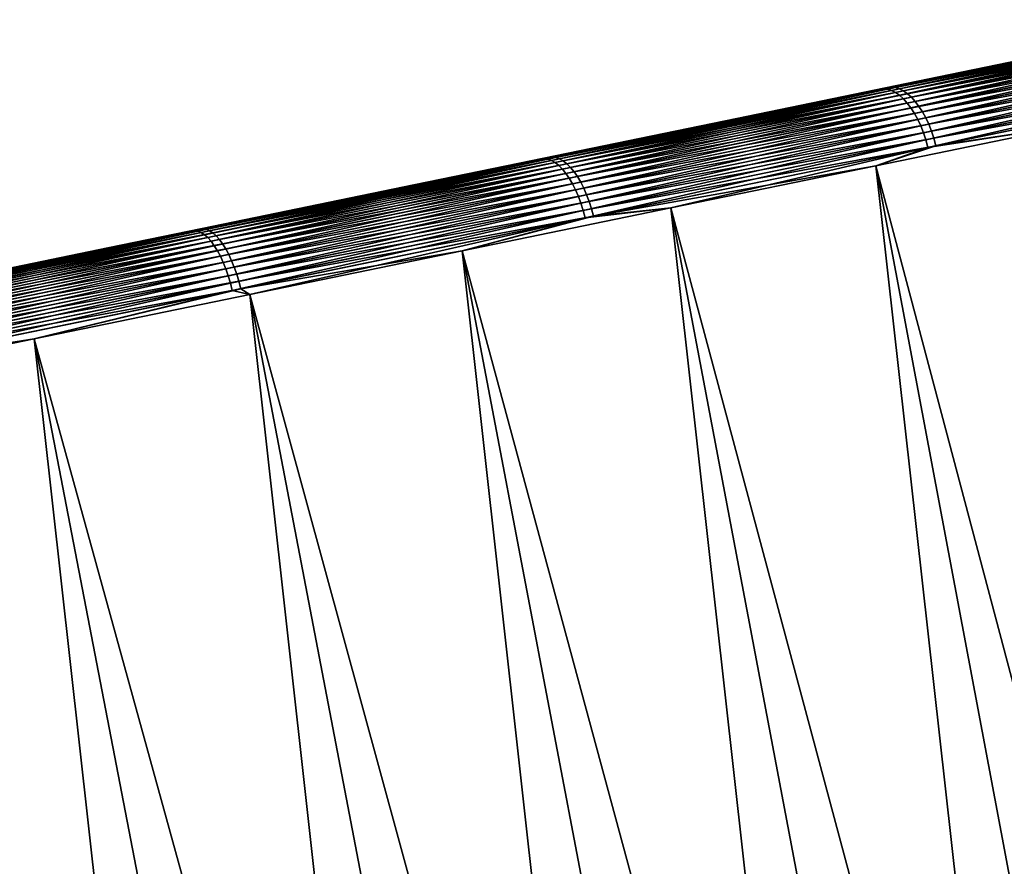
# Model space of a CAD drawing. Header units: millimetres. Extents: x 10 to 447, y 85 to 3287.
# Tile 492 of 548: x 408.95 to 415.81, y 3276.56 to 3282.45. Entities that reach past the tile are written whole.
import ezdxf

# ---------------------------------------------------------------- set-up
doc = ezdxf.new("R2010")
doc.units = ezdxf.units.MM
doc.header["$LTSCALE"] = 6.999206
for name, color, linetype in [('23', 7, 'CONTINUOUS'), ('25', 7, 'CONTINUOUS'), ('40', 7, 'CONTINUOUS')]:
    doc.layers.add(name, color=color, linetype=linetype)

msp = doc.modelspace()

# ---------------------------------------------------------------- linework, layer by layer
at = {"layer": '23', "color": 67, "linetype": 'Continuous', "true_color": 0x697045}
for points in [[(416.7314, 3282.3388, -87.7657), (415.3537, 3282.0555, -88.6164), (415.9649, 3282.1812, -10.8295), (416.7314, 3282.3388, -87.7657)], [(415.9649, 3282.1812, -10.8295), (415.3537, 3282.0555, -88.6164), (414.5705, 3281.8944, -10.0075), (415.9649, 3282.1812, -10.8295)], [(415.3537, 3282.0555, -88.6164), (413.9466, 3281.766, -89.4155), (414.5705, 3281.8944, -10.0075), (415.3537, 3282.0555, -88.6164)], [(414.5705, 3281.8944, -10.0075), (413.9466, 3281.766, -89.4155), (413.1478, 3281.6017, -9.2378), (414.5705, 3281.8944, -10.0075)], [(413.9466, 3281.766, -89.4155), (412.512, 3281.4709, -90.1617), (413.1478, 3281.6017, -9.2378), (413.9466, 3281.766, -89.4155)], [(413.1478, 3281.6017, -9.2378), (412.512, 3281.4709, -90.1617), (411.6986, 3281.3036, -8.5215), (413.1478, 3281.6017, -9.2378)], [(412.512, 3281.4709, -90.1617), (411.0517, 3281.1706, -90.8542), (411.6986, 3281.3036, -8.5215), (412.512, 3281.4709, -90.1617)], [(411.6986, 3281.3036, -8.5215), (411.0517, 3281.1706, -90.8542), (410.2248, 3281.0005, -7.8595), (411.6986, 3281.3036, -8.5215)], [(411.0517, 3281.1706, -90.8542), (409.5677, 3280.8653, -91.492), (410.2248, 3281.0005, -7.8595), (411.0517, 3281.1706, -90.8542)], [(410.2248, 3281.0005, -7.8595), (409.5677, 3280.8653, -91.492), (408.7284, 3280.6927, -7.2527), (410.2248, 3281.0005, -7.8595)], [(409.5677, 3280.8653, -91.492), (408.062, 3280.5556, -92.0742), (408.7284, 3280.6927, -7.2527), (409.5677, 3280.8653, -91.492)]]:
    msp.add_3dface(points, dxfattribs=at)
at = {"layer": '25', "color": 67, "linetype": 'Continuous', "true_color": 0x697045}
for points in [[(416.3145, 3281.7248, -10.397), (414.9153, 3281.437, -9.5723), (419.8429, 3262.8557, -10.9713), (416.3145, 3281.7248, -10.397)], [(414.9153, 3281.437, -89.5048), (416.3145, 3281.7248, -88.6801), (418.4643, 3262.5722, -88.9184), (414.9153, 3281.437, -89.5048)], [(414.9153, 3281.437, -9.5723), (413.4879, 3281.1434, -8.7997), (418.4643, 3262.5722, -10.1587), (414.9153, 3281.437, -9.5723)], [(413.4879, 3281.1434, -90.2774), (414.9153, 3281.437, -89.5048), (417.0578, 3262.2829, -89.6797), (413.4879, 3281.1434, -90.2774)], [(419.8429, 3262.8557, -10.9713), (414.9153, 3281.437, -9.5723), (418.4643, 3262.5722, -10.1587), (419.8429, 3262.8557, -10.9713)], [(417.0578, 3262.2829, -89.6797), (414.9153, 3281.437, -89.5048), (418.4643, 3262.5722, -88.9184), (417.0578, 3262.2829, -89.6797)], [(413.4879, 3281.1434, -8.7997), (412.0341, 3280.8444, -8.0802), (417.0578, 3262.2829, -9.3974), (413.4879, 3281.1434, -8.7997)], [(412.0341, 3280.8444, -90.9969), (413.4879, 3281.1434, -90.2774), (415.6253, 3261.9882, -90.3886), (412.0341, 3280.8444, -90.9969)], [(418.4643, 3262.5722, -10.1587), (413.4879, 3281.1434, -8.7997), (417.0578, 3262.2829, -9.3974), (418.4643, 3262.5722, -10.1587)], [(415.6253, 3261.9882, -90.3886), (413.4879, 3281.1434, -90.2774), (417.0578, 3262.2829, -89.6797), (415.6253, 3261.9882, -90.3886)], [(412.0341, 3280.8444, -8.0802), (410.5558, 3280.5403, -7.4148), (415.6253, 3261.9882, -8.6885), (412.0341, 3280.8444, -8.0802)], [(410.5558, 3280.5403, -91.6624), (412.0341, 3280.8444, -90.9969), (414.1687, 3261.6886, -91.0443), (410.5558, 3280.5403, -91.6624)], [(417.0578, 3262.2829, -9.3974), (412.0341, 3280.8444, -8.0802), (415.6253, 3261.9882, -8.6885), (417.0578, 3262.2829, -9.3974)], [(414.1687, 3261.6886, -91.0443), (412.0341, 3280.8444, -90.9969), (415.6253, 3261.9882, -90.3886), (414.1687, 3261.6886, -91.0443)], [(410.5558, 3280.5403, -7.4148), (409.0549, 3280.2316, -6.8042), (414.1687, 3261.6886, -8.0328), (410.5558, 3280.5403, -7.4148)], [(409.0549, 3280.2316, -92.2729), (410.5558, 3280.5403, -91.6624), (412.6899, 3261.3844, -91.6459), (409.0549, 3280.2316, -92.2729)], [(415.6253, 3261.9882, -8.6885), (410.5558, 3280.5403, -7.4148), (414.1687, 3261.6886, -8.0328), (415.6253, 3261.9882, -8.6885)], [(412.6899, 3261.3844, -91.6459), (410.5558, 3280.5403, -91.6624), (414.1687, 3261.6886, -91.0443), (412.6899, 3261.3844, -91.6459)], [(409.0549, 3280.2316, -6.8042), (407.5335, 3279.9186, -6.2494), (412.6899, 3261.3844, -7.4312), (409.0549, 3280.2316, -6.8042)], [(407.5335, 3279.9186, -92.8277), (409.0549, 3280.2316, -92.2729), (411.1907, 3261.0761, -92.1925), (407.5335, 3279.9186, -92.8277)], [(414.1687, 3261.6886, -8.0328), (409.0549, 3280.2316, -6.8042), (412.6899, 3261.3844, -7.4312), (414.1687, 3261.6886, -8.0328)], [(411.1907, 3261.0761, -92.1925), (409.0549, 3280.2316, -92.2729), (412.6899, 3261.3844, -91.6459), (411.1907, 3261.0761, -92.1925)], [(407.5335, 3279.9186, -6.2494), (405.9934, 3279.6018, -5.7511), (411.1907, 3261.0761, -6.8846), (407.5335, 3279.9186, -6.2494)], [(405.9934, 3279.6018, -93.326), (407.5335, 3279.9186, -92.8277), (409.6732, 3260.7639, -92.6836), (405.9934, 3279.6018, -93.326)], [(412.6899, 3261.3844, -7.4312), (407.5335, 3279.9186, -6.2494), (411.1907, 3261.0761, -6.8846), (412.6899, 3261.3844, -7.4312)], [(409.6732, 3260.7639, -92.6836), (407.5335, 3279.9186, -92.8277), (411.1907, 3261.0761, -92.1925), (409.6732, 3260.7639, -92.6836)], [(405.9934, 3279.6018, -5.7511), (404.4366, 3279.2816, -5.3098), (409.6732, 3260.7639, -6.3935), (405.9934, 3279.6018, -5.7511)], [(411.1907, 3261.0761, -6.8846), (405.9934, 3279.6018, -5.7511), (409.6732, 3260.7639, -6.3935), (411.1907, 3261.0761, -6.8846)], [(408.1393, 3260.4484, -93.1184), (405.9934, 3279.6018, -93.326), (409.6732, 3260.7639, -92.6836), (408.1393, 3260.4484, -93.1184)], [(409.6732, 3260.7639, -6.3935), (404.4366, 3279.2816, -5.3098), (408.1393, 3260.4484, -5.9587), (409.6732, 3260.7639, -6.3935)]]:
    msp.add_3dface(points, dxfattribs=at)
at = {"layer": '40', "color": 67, "linetype": 'Continuous', "true_color": 0x697045}
for points in [[(416.7314, 3282.3388, -87.7657), (417.2526, 3282.4431, -87.4893), (414.9692, 3281.9735, -88.9033), (416.7314, 3282.3388, -87.7657)], [(417.2526, 3282.4431, -87.4893), (414.9965, 3281.9703, -88.9493), (414.9692, 3281.9735, -88.9033), (417.2526, 3282.4431, -87.4893)], [(417.2825, 3282.4405, -87.5336), (414.9965, 3281.9703, -88.9493), (417.2526, 3282.4431, -87.4893), (417.2825, 3282.4405, -87.5336)], [(417.2825, 3282.4405, -87.5336), (415.0242, 3281.9616, -88.9943), (414.9965, 3281.9703, -88.9493), (417.2825, 3282.4405, -87.5336)], [(415.9649, 3282.1812, -10.8295), (415.0239, 3281.9847, -10.2054), (417.3053, 3282.454, -11.6228), (415.9649, 3282.1812, -10.8295)], [(415.0239, 3281.9847, -10.2054), (417.3353, 3282.4514, -11.5785), (417.3053, 3282.454, -11.6228), (415.0239, 3281.9847, -10.2054)], [(415.0512, 3281.9816, -10.1595), (417.3353, 3282.4514, -11.5785), (415.0239, 3281.9847, -10.2054), (415.0512, 3281.9816, -10.1595)], [(417.3129, 3282.4323, -87.577), (415.0242, 3281.9616, -88.9943), (417.2825, 3282.4405, -87.5336), (417.3129, 3282.4323, -87.577)], [(417.3129, 3282.4323, -87.577), (415.0522, 3281.9473, -89.0376), (415.0242, 3281.9616, -88.9943), (417.3129, 3282.4323, -87.577)], [(415.0512, 3281.9816, -10.1595), (417.3657, 3282.4432, -11.5352), (417.3353, 3282.4514, -11.5785), (415.0512, 3281.9816, -10.1595)], [(415.079, 3281.9728, -10.1146), (417.3657, 3282.4432, -11.5352), (415.0512, 3281.9816, -10.1595), (415.079, 3281.9728, -10.1146)], [(417.3434, 3282.4186, -87.6188), (415.0522, 3281.9473, -89.0376), (417.3129, 3282.4323, -87.577), (417.3434, 3282.4186, -87.6188)], [(417.3434, 3282.4186, -87.6188), (415.0801, 3281.9277, -89.0789), (415.0522, 3281.9473, -89.0376), (417.3434, 3282.4186, -87.6188)], [(415.079, 3281.9728, -10.1146), (417.3963, 3282.4295, -11.4934), (417.3657, 3282.4432, -11.5352), (415.079, 3281.9728, -10.1146)], [(415.1071, 3281.9586, -10.0712), (417.3963, 3282.4295, -11.4934), (415.079, 3281.9728, -10.1146), (415.1071, 3281.9586, -10.0712)], [(417.3737, 3282.3995, -87.6586), (415.0801, 3281.9277, -89.0789), (417.3434, 3282.4186, -87.6188), (417.3737, 3282.3995, -87.6586)], [(417.3737, 3282.3995, -87.6586), (415.1076, 3281.903, -89.1177), (415.0801, 3281.9277, -89.0789), (417.3737, 3282.3995, -87.6586)], [(415.1071, 3281.9586, -10.0712), (417.4267, 3282.4104, -11.4536), (417.3963, 3282.4295, -11.4934), (415.1071, 3281.9586, -10.0712)], [(415.1351, 3281.939, -10.03), (417.4267, 3282.4104, -11.4536), (415.1071, 3281.9586, -10.0712), (415.1351, 3281.939, -10.03)], [(417.4034, 3282.3752, -87.6959), (415.1076, 3281.903, -89.1177), (417.3737, 3282.3995, -87.6586), (417.4034, 3282.3752, -87.6959)], [(415.1351, 3281.939, -10.03), (417.4564, 3282.3861, -11.4163), (417.4267, 3282.4104, -11.4536), (415.1351, 3281.939, -10.03)], [(415.3537, 3282.0555, -88.6164), (416.7314, 3282.3388, -87.7657), (414.9692, 3281.9735, -88.9033), (415.3537, 3282.0555, -88.6164)], [(417.4034, 3282.3752, -87.6959), (415.1344, 3281.8734, -89.1534), (415.1076, 3281.903, -89.1177), (417.4034, 3282.3752, -87.6959)], [(417.4323, 3282.346, -87.7304), (415.1344, 3281.8734, -89.1534), (417.4034, 3282.3752, -87.6959), (417.4323, 3282.346, -87.7304)], [(417.4323, 3282.346, -87.7304), (415.1601, 3281.8393, -89.1858), (415.1344, 3281.8734, -89.1534), (417.4323, 3282.346, -87.7304)], [(415.1626, 3281.9143, -9.9913), (417.4564, 3282.3861, -11.4163), (415.1351, 3281.939, -10.03), (415.1626, 3281.9143, -9.9913)], [(417.4598, 3282.3124, -87.7616), (415.1601, 3281.8393, -89.1858), (417.4323, 3282.346, -87.7304), (417.4598, 3282.3124, -87.7616)], [(415.1626, 3281.9143, -9.9913), (417.4853, 3282.357, -11.3819), (417.4564, 3282.3861, -11.4163), (415.1626, 3281.9143, -9.9913)], [(415.1894, 3281.8847, -9.9555), (417.4853, 3282.357, -11.3819), (415.1626, 3281.9143, -9.9913), (415.1894, 3281.8847, -9.9555)], [(415.1894, 3281.8847, -9.9555), (417.5129, 3282.3233, -11.3507), (417.4853, 3282.357, -11.3819), (415.1894, 3281.8847, -9.9555)], [(415.2151, 3281.8507, -9.9232), (417.5129, 3282.3233, -11.3507), (415.1894, 3281.8847, -9.9555), (415.2151, 3281.8507, -9.9232)], [(415.2151, 3281.8507, -9.9232), (417.539, 3282.2855, -11.3232), (417.5129, 3282.3233, -11.3507), (415.2151, 3281.8507, -9.9232)], [(417.4598, 3282.3124, -87.7616), (415.1844, 3281.8011, -89.2143), (415.1601, 3281.8393, -89.1858), (417.4598, 3282.3124, -87.7616)], [(417.4859, 3282.2745, -87.7891), (415.1844, 3281.8011, -89.2143), (417.4598, 3282.3124, -87.7616), (417.4859, 3282.2745, -87.7891)], [(417.4859, 3282.2745, -87.7891), (415.2072, 3281.7593, -89.2388), (415.1844, 3281.8011, -89.2143), (417.4859, 3282.2745, -87.7891)], [(417.51, 3282.233, -87.8127), (415.2072, 3281.7593, -89.2388), (417.4859, 3282.2745, -87.7891), (417.51, 3282.233, -87.8127)], [(415.2395, 3281.8125, -9.8947), (417.539, 3282.2855, -11.3232), (415.2151, 3281.8507, -9.9232), (415.2395, 3281.8125, -9.8947)], [(415.2395, 3281.8125, -9.8947), (417.5632, 3282.2439, -11.2996), (417.539, 3282.2855, -11.3232), (415.2395, 3281.8125, -9.8947)], [(417.51, 3282.233, -87.8127), (415.2281, 3281.7143, -89.2589), (415.2072, 3281.7593, -89.2388), (417.51, 3282.233, -87.8127)], [(417.5321, 3282.1882, -87.8321), (415.2281, 3281.7143, -89.2589), (417.51, 3282.233, -87.8127), (417.5321, 3282.1882, -87.8321)], [(417.5321, 3282.1882, -87.8321), (415.2468, 3281.6666, -89.2744), (415.2281, 3281.7143, -89.2589), (417.5321, 3282.1882, -87.8321)], [(415.2623, 3281.7706, -9.8702), (417.5632, 3282.2439, -11.2996), (415.2395, 3281.8125, -9.8947), (415.2623, 3281.7706, -9.8702)], [(417.5517, 3282.1407, -87.847), (415.2468, 3281.6666, -89.2744), (417.5321, 3282.1882, -87.8321), (417.5517, 3282.1407, -87.847)], [(415.2623, 3281.7706, -9.8702), (417.5853, 3282.1991, -11.2803), (417.5632, 3282.2439, -11.2996), (415.2623, 3281.7706, -9.8702)], [(415.2832, 3281.7256, -9.8501), (417.5853, 3282.1991, -11.2803), (415.2623, 3281.7706, -9.8702), (415.2832, 3281.7256, -9.8501)], [(415.2832, 3281.7256, -9.8501), (417.6049, 3282.1516, -11.2654), (417.5853, 3282.1991, -11.2803), (415.2832, 3281.7256, -9.8501)], [(415.9649, 3282.1812, -10.8295), (414.5705, 3281.8944, -10.0075), (415.0239, 3281.9847, -10.2054), (415.9649, 3282.1812, -10.8295)], [(417.5517, 3282.1407, -87.847), (415.2632, 3281.6167, -89.2851), (415.2468, 3281.6666, -89.2744), (417.5517, 3282.1407, -87.847)], [(417.5688, 3282.091, -87.8573), (415.2632, 3281.6167, -89.2851), (417.5517, 3282.1407, -87.847), (417.5688, 3282.091, -87.8573)], [(415.302, 3281.6779, -9.8347), (417.6049, 3282.1516, -11.2654), (415.2832, 3281.7256, -9.8501), (415.302, 3281.6779, -9.8347)], [(415.302, 3281.6779, -9.8347), (417.622, 3282.1019, -11.2551), (417.6049, 3282.1516, -11.2654), (415.302, 3281.6779, -9.8347)], [(413.9466, 3281.766, -89.4155), (415.3537, 3282.0555, -88.6164), (414.9692, 3281.9735, -88.9033), (413.9466, 3281.766, -89.4155)], [(417.5688, 3282.091, -87.8573), (415.2772, 3281.5653, -89.2909), (415.2632, 3281.6167, -89.2851), (417.5688, 3282.091, -87.8573)], [(417.583, 3282.0396, -87.8629), (415.2772, 3281.5653, -89.2909), (417.5688, 3282.091, -87.8573), (417.583, 3282.0396, -87.8629)], [(415.3185, 3281.6281, -9.824), (417.622, 3282.1019, -11.2551), (415.302, 3281.6779, -9.8347), (415.3185, 3281.6281, -9.824)], [(415.3185, 3281.6281, -9.824), (417.6363, 3282.0506, -11.2495), (417.622, 3282.1019, -11.2551), (415.3185, 3281.6281, -9.824)], [(415.3324, 3281.5767, -9.8182), (417.6363, 3282.0506, -11.2495), (415.3185, 3281.6281, -9.824), (415.3324, 3281.5767, -9.8182)], [(415.3324, 3281.5767, -9.8182), (416.3145, 3281.7248, -10.397), (417.6363, 3282.0506, -11.2495), (415.3324, 3281.5767, -9.8182)], [(413.1478, 3281.6017, -9.2378), (412.663, 3281.4991, -8.931), (415.0239, 3281.9847, -10.2054), (413.1478, 3281.6017, -9.2378)], [(412.663, 3281.4991, -8.931), (415.0512, 3281.9816, -10.1595), (415.0239, 3281.9847, -10.2054), (412.663, 3281.4991, -8.931)], [(412.6875, 3281.4954, -8.8835), (415.0512, 3281.9816, -10.1595), (412.663, 3281.4991, -8.931), (412.6875, 3281.4954, -8.8835)], [(412.6875, 3281.4954, -8.8835), (415.079, 3281.9728, -10.1146), (415.0512, 3281.9816, -10.1595), (412.6875, 3281.4954, -8.8835)], [(414.5705, 3281.8944, -10.0075), (413.1478, 3281.6017, -9.2378), (415.0239, 3281.9847, -10.2054), (414.5705, 3281.8944, -10.0075)], [(417.583, 3282.0396, -87.8629), (416.3145, 3281.7248, -88.6801), (415.2772, 3281.5653, -89.2909), (417.583, 3282.0396, -87.8629)], [(413.9466, 3281.766, -89.4155), (414.9692, 3281.9735, -88.9033), (412.6065, 3281.4875, -90.1743), (413.9466, 3281.766, -89.4155)], [(414.9692, 3281.9735, -88.9033), (412.631, 3281.4838, -90.2218), (412.6065, 3281.4875, -90.1743), (414.9692, 3281.9735, -88.9033)], [(414.9965, 3281.9703, -88.9493), (412.631, 3281.4838, -90.2218), (414.9692, 3281.9735, -88.9033), (414.9965, 3281.9703, -88.9493)], [(414.9965, 3281.9703, -88.9493), (412.6561, 3281.4745, -90.2682), (412.631, 3281.4838, -90.2218), (414.9965, 3281.9703, -88.9493)], [(415.0242, 3281.9616, -88.9943), (412.6561, 3281.4745, -90.2682), (414.9965, 3281.9703, -88.9493), (415.0242, 3281.9616, -88.9943)], [(415.0242, 3281.9616, -88.9943), (412.6815, 3281.4597, -90.313), (412.6561, 3281.4745, -90.2682), (415.0242, 3281.9616, -88.9943)], [(415.0522, 3281.9473, -89.0376), (412.6815, 3281.4597, -90.313), (415.0242, 3281.9616, -88.9943), (415.0522, 3281.9473, -89.0376)], [(415.0522, 3281.9473, -89.0376), (412.7069, 3281.4395, -90.3556), (412.6815, 3281.4597, -90.313), (415.0522, 3281.9473, -89.0376)], [(412.7127, 3281.4861, -8.8372), (415.079, 3281.9728, -10.1146), (412.6875, 3281.4954, -8.8835), (412.7127, 3281.4861, -8.8372)], [(415.0801, 3281.9277, -89.0789), (412.7069, 3281.4395, -90.3556), (415.0522, 3281.9473, -89.0376), (415.0801, 3281.9277, -89.0789)], [(415.0801, 3281.9277, -89.0789), (412.7321, 3281.4143, -90.3956), (412.7069, 3281.4395, -90.3556), (415.0801, 3281.9277, -89.0789)], [(412.7127, 3281.4861, -8.8372), (415.1071, 3281.9586, -10.0712), (415.079, 3281.9728, -10.1146), (412.7127, 3281.4861, -8.8372)], [(412.7381, 3281.4713, -8.7924), (415.1071, 3281.9586, -10.0712), (412.7127, 3281.4861, -8.8372), (412.7381, 3281.4713, -8.7924)], [(415.1076, 3281.903, -89.1177), (412.7321, 3281.4143, -90.3956), (415.0801, 3281.9277, -89.0789), (415.1076, 3281.903, -89.1177)], [(412.7381, 3281.4713, -8.7924), (415.1351, 3281.939, -10.03), (415.1071, 3281.9586, -10.0712), (412.7381, 3281.4713, -8.7924)], [(412.7636, 3281.4512, -8.7499), (415.1351, 3281.939, -10.03), (412.7381, 3281.4713, -8.7924), (412.7636, 3281.4512, -8.7499)], [(412.7636, 3281.4512, -8.7499), (415.1626, 3281.9143, -9.9913), (415.1351, 3281.939, -10.03), (412.7636, 3281.4512, -8.7499)], [(412.7888, 3281.426, -8.7099), (415.1626, 3281.9143, -9.9913), (412.7636, 3281.4512, -8.7499), (412.7888, 3281.426, -8.7099)], [(412.7888, 3281.426, -8.7099), (415.1894, 3281.8847, -9.9555), (415.1626, 3281.9143, -9.9913), (412.7888, 3281.426, -8.7099)], [(415.1076, 3281.903, -89.1177), (412.7567, 3281.3843, -90.4325), (412.7321, 3281.4143, -90.3956), (415.1076, 3281.903, -89.1177)], [(415.1344, 3281.8734, -89.1534), (412.7567, 3281.3843, -90.4325), (415.1076, 3281.903, -89.1177), (415.1344, 3281.8734, -89.1534)], [(415.1344, 3281.8734, -89.1534), (412.7804, 3281.3499, -90.4659), (412.7567, 3281.3843, -90.4325), (415.1344, 3281.8734, -89.1534)], [(415.1601, 3281.8393, -89.1858), (412.7804, 3281.3499, -90.4659), (415.1344, 3281.8734, -89.1534), (415.1601, 3281.8393, -89.1858)], [(412.8135, 3281.396, -8.673), (415.1894, 3281.8847, -9.9555), (412.7888, 3281.426, -8.7099), (412.8135, 3281.396, -8.673)], [(412.8135, 3281.396, -8.673), (415.2151, 3281.8507, -9.9232), (415.1894, 3281.8847, -9.9555), (412.8135, 3281.396, -8.673)], [(412.8373, 3281.3615, -8.6396), (415.2151, 3281.8507, -9.9232), (412.8135, 3281.396, -8.673), (412.8373, 3281.3615, -8.6396)], [(412.8373, 3281.3615, -8.6396), (415.2395, 3281.8125, -9.8947), (415.2151, 3281.8507, -9.9232), (412.8373, 3281.3615, -8.6396)], [(415.1601, 3281.8393, -89.1858), (412.8031, 3281.3113, -90.4954), (412.7804, 3281.3499, -90.4659), (415.1601, 3281.8393, -89.1858)], [(415.1844, 3281.8011, -89.2143), (412.8031, 3281.3113, -90.4954), (415.1601, 3281.8393, -89.1858), (415.1844, 3281.8011, -89.2143)], [(415.1844, 3281.8011, -89.2143), (412.8243, 3281.2692, -90.5207), (412.8031, 3281.3113, -90.4954), (415.1844, 3281.8011, -89.2143)], [(415.2072, 3281.7593, -89.2388), (412.8243, 3281.2692, -90.5207), (415.1844, 3281.8011, -89.2143), (415.2072, 3281.7593, -89.2388)], [(412.86, 3281.323, -8.6102), (415.2395, 3281.8125, -9.8947), (412.8373, 3281.3615, -8.6396), (412.86, 3281.323, -8.6102)], [(412.86, 3281.323, -8.6102), (415.2623, 3281.7706, -9.8702), (415.2395, 3281.8125, -9.8947), (412.86, 3281.323, -8.6102)], [(412.512, 3281.4709, -90.1617), (413.9466, 3281.766, -89.4155), (412.6065, 3281.4875, -90.1743), (412.512, 3281.4709, -90.1617)], [(415.2072, 3281.7593, -89.2388), (412.844, 3281.2239, -90.5414), (412.8243, 3281.2692, -90.5207), (415.2072, 3281.7593, -89.2388)], [(415.2281, 3281.7143, -89.2589), (412.844, 3281.2239, -90.5414), (415.2072, 3281.7593, -89.2388), (415.2281, 3281.7143, -89.2589)], [(415.2281, 3281.7143, -89.2589), (412.8618, 3281.176, -90.5574), (412.844, 3281.2239, -90.5414), (415.2281, 3281.7143, -89.2589)], [(412.8813, 3281.2809, -8.5849), (415.2623, 3281.7706, -9.8702), (412.86, 3281.323, -8.6102), (412.8813, 3281.2809, -8.5849)], [(415.2468, 3281.6666, -89.2744), (412.8618, 3281.176, -90.5574), (415.2281, 3281.7143, -89.2589), (415.2468, 3281.6666, -89.2744)], [(412.8813, 3281.2809, -8.5849), (415.2832, 3281.7256, -9.8501), (415.2623, 3281.7706, -9.8702), (412.8813, 3281.2809, -8.5849)], [(412.901, 3281.2356, -8.5642), (415.2832, 3281.7256, -9.8501), (412.8813, 3281.2809, -8.5849), (412.901, 3281.2356, -8.5642)], [(412.901, 3281.2356, -8.5642), (415.302, 3281.6779, -9.8347), (415.2832, 3281.7256, -9.8501), (412.901, 3281.2356, -8.5642)], [(414.9153, 3281.437, -9.5723), (416.3145, 3281.7248, -10.397), (415.3324, 3281.5767, -9.8182), (414.9153, 3281.437, -9.5723)], [(416.3145, 3281.7248, -88.6801), (414.9153, 3281.437, -89.5048), (415.2772, 3281.5653, -89.2909), (416.3145, 3281.7248, -88.6801)], [(415.2468, 3281.6666, -89.2744), (412.8776, 3281.126, -90.5684), (412.8618, 3281.176, -90.5574), (415.2468, 3281.6666, -89.2744)], [(415.2632, 3281.6167, -89.2851), (412.8776, 3281.126, -90.5684), (415.2468, 3281.6666, -89.2744), (415.2632, 3281.6167, -89.2851)], [(412.9188, 3281.1877, -8.5482), (415.302, 3281.6779, -9.8347), (412.901, 3281.2356, -8.5642), (412.9188, 3281.1877, -8.5482)], [(412.9188, 3281.1877, -8.5482), (415.3185, 3281.6281, -9.824), (415.302, 3281.6779, -9.8347), (412.9188, 3281.1877, -8.5482)], [(413.1478, 3281.6017, -9.2378), (411.6986, 3281.3036, -8.5215), (412.663, 3281.4991, -8.931), (413.1478, 3281.6017, -9.2378)], [(415.2632, 3281.6167, -89.2851), (412.8912, 3281.0746, -90.5744), (412.8776, 3281.126, -90.5684), (415.2632, 3281.6167, -89.2851)], [(415.2772, 3281.5653, -89.2909), (412.8912, 3281.0746, -90.5744), (415.2632, 3281.6167, -89.2851), (415.2772, 3281.5653, -89.2909)], [(412.9346, 3281.1377, -8.5372), (415.3185, 3281.6281, -9.824), (412.9188, 3281.1877, -8.5482), (412.9346, 3281.1377, -8.5372)], [(412.9346, 3281.1377, -8.5372), (415.3324, 3281.5767, -9.8182), (415.3185, 3281.6281, -9.824), (412.9346, 3281.1377, -8.5372)], [(412.9482, 3281.0863, -8.5312), (415.3324, 3281.5767, -9.8182), (412.9346, 3281.1377, -8.5372), (412.9482, 3281.0863, -8.5312)], [(412.9482, 3281.0863, -8.5312), (414.9153, 3281.437, -9.5723), (415.3324, 3281.5767, -9.8182), (412.9482, 3281.0863, -8.5312)], [(411.6986, 3281.3036, -8.5215), (410.2248, 3281.0005, -7.8595), (412.663, 3281.4991, -8.931), (411.6986, 3281.3036, -8.5215)], [(410.2248, 3281.0005, -7.8595), (410.2311, 3280.9989, -7.8041), (412.663, 3281.4991, -8.931), (410.2248, 3281.0005, -7.8595)], [(410.2311, 3280.9989, -7.8041), (412.6875, 3281.4954, -8.8835), (412.663, 3281.4991, -8.931), (410.2311, 3280.9989, -7.8041)], [(415.2772, 3281.5653, -89.2909), (413.4879, 3281.1434, -90.2774), (412.8912, 3281.0746, -90.5744), (415.2772, 3281.5653, -89.2909)], [(414.9153, 3281.437, -89.5048), (413.4879, 3281.1434, -90.2774), (415.2772, 3281.5653, -89.2909), (414.9153, 3281.437, -89.5048)], [(412.512, 3281.4709, -90.1617), (412.6065, 3281.4875, -90.1743), (410.1731, 3280.9869, -91.2977), (412.512, 3281.4709, -90.1617)], [(412.6065, 3281.4875, -90.1743), (410.1948, 3280.9826, -91.3465), (410.1731, 3280.9869, -91.2977), (412.6065, 3281.4875, -90.1743)], [(411.0517, 3281.1706, -90.8542), (412.512, 3281.4709, -90.1617), (410.1731, 3280.9869, -91.2977), (411.0517, 3281.1706, -90.8542)], [(412.631, 3281.4838, -90.2218), (410.1948, 3280.9826, -91.3465), (412.6065, 3281.4875, -90.1743), (412.631, 3281.4838, -90.2218)], [(412.631, 3281.4838, -90.2218), (410.2171, 3280.9728, -91.3942), (410.1948, 3280.9826, -91.3465), (412.631, 3281.4838, -90.2218)], [(412.6561, 3281.4745, -90.2682), (410.2171, 3280.9728, -91.3942), (412.631, 3281.4838, -90.2218), (412.6561, 3281.4745, -90.2682)], [(412.6561, 3281.4745, -90.2682), (410.2398, 3280.9574, -91.4402), (410.2171, 3280.9728, -91.3942), (412.6561, 3281.4745, -90.2682)], [(410.2528, 3280.9946, -7.7553), (412.6875, 3281.4954, -8.8835), (410.2311, 3280.9989, -7.8041), (410.2528, 3280.9946, -7.7553)], [(412.6815, 3281.4597, -90.313), (410.2398, 3280.9574, -91.4402), (412.6561, 3281.4745, -90.2682), (412.6815, 3281.4597, -90.313)], [(412.6815, 3281.4597, -90.313), (410.2626, 3280.9368, -91.484), (410.2398, 3280.9574, -91.4402), (412.6815, 3281.4597, -90.313)], [(410.2528, 3280.9946, -7.7553), (412.7127, 3281.4861, -8.8372), (412.6875, 3281.4954, -8.8835), (410.2528, 3280.9946, -7.7553)], [(410.2752, 3280.9847, -7.7077), (412.7127, 3281.4861, -8.8372), (410.2528, 3280.9946, -7.7553), (410.2752, 3280.9847, -7.7077)], [(412.7069, 3281.4395, -90.3556), (410.2626, 3280.9368, -91.484), (412.6815, 3281.4597, -90.313), (412.7069, 3281.4395, -90.3556)], [(412.7069, 3281.4395, -90.3556), (410.2854, 3280.9111, -91.5251), (410.2626, 3280.9368, -91.484), (412.7069, 3281.4395, -90.3556)], [(410.2752, 3280.9847, -7.7077), (412.7381, 3281.4713, -8.7924), (412.7127, 3281.4861, -8.8372), (410.2752, 3280.9847, -7.7077)], [(410.298, 3280.9694, -7.6617), (412.7381, 3281.4713, -8.7924), (410.2752, 3280.9847, -7.7077), (410.298, 3280.9694, -7.6617)], [(412.7321, 3281.4143, -90.3956), (410.2854, 3280.9111, -91.5251), (412.7069, 3281.4395, -90.3556), (412.7321, 3281.4143, -90.3956)], [(410.298, 3280.9694, -7.6617), (412.7636, 3281.4512, -8.7499), (412.7381, 3281.4713, -8.7924), (410.298, 3280.9694, -7.6617)], [(410.3209, 3280.9488, -7.6179), (412.7636, 3281.4512, -8.7499), (410.298, 3280.9694, -7.6617), (410.3209, 3280.9488, -7.6179)], [(410.3209, 3280.9488, -7.6179), (412.7888, 3281.426, -8.7099), (412.7636, 3281.4512, -8.7499), (410.3209, 3280.9488, -7.6179)], [(413.4879, 3281.1434, -8.7997), (414.9153, 3281.437, -9.5723), (412.9482, 3281.0863, -8.5312), (413.4879, 3281.1434, -8.7997)], [(412.7321, 3281.4143, -90.3956), (410.3078, 3280.8806, -91.563), (410.2854, 3280.9111, -91.5251), (412.7321, 3281.4143, -90.3956)], [(412.7567, 3281.3843, -90.4325), (410.3078, 3280.8806, -91.563), (412.7321, 3281.4143, -90.3956), (412.7567, 3281.3843, -90.4325)], [(412.7567, 3281.3843, -90.4325), (410.3295, 3280.8457, -91.5973), (410.3078, 3280.8806, -91.563), (412.7567, 3281.3843, -90.4325)], [(410.3437, 3280.9231, -7.5768), (412.7888, 3281.426, -8.7099), (410.3209, 3280.9488, -7.6179), (410.3437, 3280.9231, -7.5768)], [(412.7804, 3281.3499, -90.4659), (410.3295, 3280.8457, -91.5973), (412.7567, 3281.3843, -90.4325), (412.7804, 3281.3499, -90.4659)], [(410.3437, 3280.9231, -7.5768), (412.8135, 3281.396, -8.673), (412.7888, 3281.426, -8.7099), (410.3437, 3280.9231, -7.5768)], [(410.3662, 3280.8926, -7.5389), (412.8135, 3281.396, -8.673), (410.3437, 3280.9231, -7.5768), (410.3662, 3280.8926, -7.5389)], [(410.3662, 3280.8926, -7.5389), (412.8373, 3281.3615, -8.6396), (412.8135, 3281.396, -8.673), (410.3662, 3280.8926, -7.5389)], [(410.388, 3280.8577, -7.5046), (412.8373, 3281.3615, -8.6396), (410.3662, 3280.8926, -7.5389), (410.388, 3280.8577, -7.5046)], [(410.388, 3280.8577, -7.5046), (412.86, 3281.323, -8.6102), (412.8373, 3281.3615, -8.6396), (410.388, 3280.8577, -7.5046)], [(412.7804, 3281.3499, -90.4659), (410.3504, 3280.8068, -91.6277), (410.3295, 3280.8457, -91.5973), (412.7804, 3281.3499, -90.4659)], [(412.8031, 3281.3113, -90.4954), (410.3504, 3280.8068, -91.6277), (412.7804, 3281.3499, -90.4659), (412.8031, 3281.3113, -90.4954)], [(412.8031, 3281.3113, -90.4954), (410.3702, 3280.7644, -91.6536), (410.3504, 3280.8068, -91.6277), (412.8031, 3281.3113, -90.4954)], [(412.8243, 3281.2692, -90.5207), (410.3702, 3280.7644, -91.6536), (412.8031, 3281.3113, -90.4954), (412.8243, 3281.2692, -90.5207)], [(410.4089, 3280.8189, -7.4743), (412.86, 3281.323, -8.6102), (410.388, 3280.8577, -7.5046), (410.4089, 3280.8189, -7.4743)], [(410.4089, 3280.8189, -7.4743), (412.8813, 3281.2809, -8.5849), (412.86, 3281.323, -8.6102), (410.4089, 3280.8189, -7.4743)], [(412.8243, 3281.2692, -90.5207), (410.3886, 3280.7188, -91.6749), (410.3702, 3280.7644, -91.6536), (412.8243, 3281.2692, -90.5207)], [(412.844, 3281.2239, -90.5414), (410.3886, 3280.7188, -91.6749), (412.8243, 3281.2692, -90.5207), (412.844, 3281.2239, -90.5414)], [(410.4287, 3280.7764, -7.4484), (412.8813, 3281.2809, -8.5849), (410.4089, 3280.8189, -7.4743), (410.4287, 3280.7764, -7.4484)], [(410.4287, 3280.7764, -7.4484), (412.901, 3281.2356, -8.5642), (412.8813, 3281.2809, -8.5849), (410.4287, 3280.7764, -7.4484)], [(410.4472, 3280.7309, -7.4271), (412.901, 3281.2356, -8.5642), (410.4287, 3280.7764, -7.4484), (410.4472, 3280.7309, -7.4271)], [(410.4472, 3280.7309, -7.4271), (412.9188, 3281.1877, -8.5482), (412.901, 3281.2356, -8.5642), (410.4472, 3280.7309, -7.4271)], [(409.5677, 3280.8653, -91.492), (411.0517, 3281.1706, -90.8542), (410.1731, 3280.9869, -91.2977), (409.5677, 3280.8653, -91.492)], [(412.844, 3281.2239, -90.5414), (410.4055, 3280.6707, -91.6914), (410.3886, 3280.7188, -91.6749), (412.844, 3281.2239, -90.5414)], [(412.8618, 3281.176, -90.5574), (410.4055, 3280.6707, -91.6914), (412.844, 3281.2239, -90.5414), (412.8618, 3281.176, -90.5574)], [(412.8618, 3281.176, -90.5574), (410.4206, 3280.6206, -91.7027), (410.4055, 3280.6707, -91.6914), (412.8618, 3281.176, -90.5574)], [(412.8776, 3281.126, -90.5684), (410.4206, 3280.6206, -91.7027), (412.8618, 3281.176, -90.5574), (412.8776, 3281.126, -90.5684)], [(410.4641, 3280.6828, -7.4107), (412.9188, 3281.1877, -8.5482), (410.4472, 3280.7309, -7.4271), (410.4641, 3280.6828, -7.4107)], [(410.4641, 3280.6828, -7.4107), (412.9346, 3281.1377, -8.5372), (412.9188, 3281.1877, -8.5482), (410.4641, 3280.6828, -7.4107)], [(412.8776, 3281.126, -90.5684), (410.4338, 3280.5691, -91.7088), (410.4206, 3280.6206, -91.7027), (412.8776, 3281.126, -90.5684)], [(412.8912, 3281.0746, -90.5744), (410.4338, 3280.5691, -91.7088), (412.8776, 3281.126, -90.5684), (412.8912, 3281.0746, -90.5744)], [(410.4792, 3280.6327, -7.3993), (412.9346, 3281.1377, -8.5372), (410.4641, 3280.6828, -7.4107), (410.4792, 3280.6327, -7.3993)], [(410.4792, 3280.6327, -7.3993), (412.9482, 3281.0863, -8.5312), (412.9346, 3281.1377, -8.5372), (410.4792, 3280.6327, -7.3993)], [(412.0341, 3280.8444, -8.0802), (413.4879, 3281.1434, -8.7997), (412.9482, 3281.0863, -8.5312), (412.0341, 3280.8444, -8.0802)], [(413.4879, 3281.1434, -90.2774), (412.0341, 3280.8444, -90.9969), (412.8912, 3281.0746, -90.5744), (413.4879, 3281.1434, -90.2774)], [(412.8912, 3281.0746, -90.5744), (410.5558, 3280.5403, -91.6624), (410.4338, 3280.5691, -91.7088), (412.8912, 3281.0746, -90.5744)], [(410.4924, 3280.5812, -7.3932), (412.9482, 3281.0863, -8.5312), (410.4792, 3280.6327, -7.3993), (410.4924, 3280.5812, -7.3932)], [(410.4924, 3280.5812, -7.3932), (412.0341, 3280.8444, -8.0802), (412.9482, 3281.0863, -8.5312), (410.4924, 3280.5812, -7.3932)], [(412.0341, 3280.8444, -90.9969), (410.5558, 3280.5403, -91.6624), (412.8912, 3281.0746, -90.5744), (412.0341, 3280.8444, -90.9969)], [(409.5677, 3280.8653, -91.492), (410.1731, 3280.9869, -91.2977), (407.6779, 3280.4737, -92.2694), (409.5677, 3280.8653, -91.492)], [(410.1731, 3280.9869, -91.2977), (407.6966, 3280.4688, -92.3193), (407.6779, 3280.4737, -92.2694), (410.1731, 3280.9869, -91.2977)], [(410.1948, 3280.9826, -91.3465), (407.6966, 3280.4688, -92.3193), (410.1731, 3280.9869, -91.2977), (410.1948, 3280.9826, -91.3465)], [(410.1948, 3280.9826, -91.3465), (407.716, 3280.4583, -92.3681), (407.6966, 3280.4688, -92.3193), (410.1948, 3280.9826, -91.3465)], [(410.2171, 3280.9728, -91.3942), (407.716, 3280.4583, -92.3681), (410.1948, 3280.9826, -91.3465), (410.2171, 3280.9728, -91.3942)], [(410.2171, 3280.9728, -91.3942), (407.736, 3280.4424, -92.4152), (407.716, 3280.4583, -92.3681), (410.2171, 3280.9728, -91.3942)], [(410.2398, 3280.9574, -91.4402), (407.736, 3280.4424, -92.4152), (410.2171, 3280.9728, -91.3942), (410.2398, 3280.9574, -91.4402)], [(410.2398, 3280.9574, -91.4402), (407.7562, 3280.4212, -92.46), (407.736, 3280.4424, -92.4152), (410.2398, 3280.9574, -91.4402)], [(408.7284, 3280.6927, -7.2527), (407.7372, 3280.4859, -6.8288), (410.2311, 3280.9989, -7.8041), (408.7284, 3280.6927, -7.2527)], [(407.7372, 3280.4859, -6.8288), (410.2528, 3280.9946, -7.7553), (410.2311, 3280.9989, -7.8041), (407.7372, 3280.4859, -6.8288)], [(407.756, 3280.481, -6.7789), (410.2528, 3280.9946, -7.7553), (407.7372, 3280.4859, -6.8288), (407.756, 3280.481, -6.7789)], [(407.756, 3280.481, -6.7789), (410.2752, 3280.9847, -7.7077), (410.2528, 3280.9946, -7.7553), (407.756, 3280.481, -6.7789)], [(407.7755, 3280.4706, -6.7301), (410.2752, 3280.9847, -7.7077), (407.756, 3280.481, -6.7789), (407.7755, 3280.4706, -6.7301)], [(410.2626, 3280.9368, -91.484), (407.7562, 3280.4212, -92.46), (410.2398, 3280.9574, -91.4402), (410.2626, 3280.9368, -91.484)], [(407.7755, 3280.4706, -6.7301), (410.298, 3280.9694, -7.6617), (410.2752, 3280.9847, -7.7077), (407.7755, 3280.4706, -6.7301)], [(407.7955, 3280.4547, -6.6831), (410.298, 3280.9694, -7.6617), (407.7755, 3280.4706, -6.7301), (407.7955, 3280.4547, -6.6831)], [(407.7955, 3280.4547, -6.6831), (410.3209, 3280.9488, -7.6179), (410.298, 3280.9694, -7.6617), (407.7955, 3280.4547, -6.6831)], [(410.2248, 3281.0005, -7.8595), (408.7284, 3280.6927, -7.2527), (410.2311, 3280.9989, -7.8041), (410.2248, 3281.0005, -7.8595)], [(410.2626, 3280.9368, -91.484), (407.7765, 3280.395, -92.5021), (407.7562, 3280.4212, -92.46), (410.2626, 3280.9368, -91.484)], [(410.2854, 3280.9111, -91.5251), (407.7765, 3280.395, -92.5021), (410.2626, 3280.9368, -91.484), (410.2854, 3280.9111, -91.5251)], [(410.2854, 3280.9111, -91.5251), (407.7966, 3280.3641, -92.5409), (407.7765, 3280.395, -92.5021), (410.2854, 3280.9111, -91.5251)], [(407.8158, 3280.4335, -6.6383), (410.3209, 3280.9488, -7.6179), (407.7955, 3280.4547, -6.6831), (407.8158, 3280.4335, -6.6383)], [(410.3078, 3280.8806, -91.563), (407.7966, 3280.3641, -92.5409), (410.2854, 3280.9111, -91.5251), (410.3078, 3280.8806, -91.563)], [(407.8158, 3280.4335, -6.6383), (410.3437, 3280.9231, -7.5768), (410.3209, 3280.9488, -7.6179), (407.8158, 3280.4335, -6.6383)], [(407.8362, 3280.4073, -6.5963), (410.3437, 3280.9231, -7.5768), (407.8158, 3280.4335, -6.6383), (407.8362, 3280.4073, -6.5963)], [(407.8362, 3280.4073, -6.5963), (410.3662, 3280.8926, -7.5389), (410.3437, 3280.9231, -7.5768), (407.8362, 3280.4073, -6.5963)], [(407.8564, 3280.3764, -6.5575), (410.3662, 3280.8926, -7.5389), (407.8362, 3280.4073, -6.5963), (407.8564, 3280.3764, -6.5575)], [(407.8564, 3280.3764, -6.5575), (410.388, 3280.8577, -7.5046), (410.3662, 3280.8926, -7.5389), (407.8564, 3280.3764, -6.5575)], [(408.062, 3280.5556, -92.0742), (409.5677, 3280.8653, -91.492), (407.6779, 3280.4737, -92.2694), (408.062, 3280.5556, -92.0742)], [(410.3078, 3280.8806, -91.563), (407.8164, 3280.3288, -92.576), (407.7966, 3280.3641, -92.5409), (410.3078, 3280.8806, -91.563)], [(410.3295, 3280.8457, -91.5973), (407.8164, 3280.3288, -92.576), (410.3078, 3280.8806, -91.563), (410.3295, 3280.8457, -91.5973)], [(410.3295, 3280.8457, -91.5973), (407.8354, 3280.2895, -92.607), (407.8164, 3280.3288, -92.576), (410.3295, 3280.8457, -91.5973)], [(410.3504, 3280.8068, -91.6277), (407.8354, 3280.2895, -92.607), (410.3295, 3280.8457, -91.5973), (410.3504, 3280.8068, -91.6277)], [(407.8761, 3280.3411, -6.5224), (410.388, 3280.8577, -7.5046), (407.8564, 3280.3764, -6.5575), (407.8761, 3280.3411, -6.5224)], [(407.8761, 3280.3411, -6.5224), (410.4089, 3280.8189, -7.4743), (410.388, 3280.8577, -7.5046), (407.8761, 3280.3411, -6.5224)], [(407.8953, 3280.3018, -6.4914), (410.4089, 3280.8189, -7.4743), (407.8761, 3280.3411, -6.5224), (407.8953, 3280.3018, -6.4914)], [(407.8953, 3280.3018, -6.4914), (410.4287, 3280.7764, -7.4484), (410.4089, 3280.8189, -7.4743), (407.8953, 3280.3018, -6.4914)], [(410.5558, 3280.5403, -7.4148), (412.0341, 3280.8444, -8.0802), (410.4924, 3280.5812, -7.3932), (410.5558, 3280.5403, -7.4148)], [(410.3504, 3280.8068, -91.6277), (407.8537, 3280.2467, -92.6336), (407.8354, 3280.2895, -92.607), (410.3504, 3280.8068, -91.6277)], [(410.3702, 3280.7644, -91.6536), (407.8537, 3280.2467, -92.6336), (410.3504, 3280.8068, -91.6277), (410.3702, 3280.7644, -91.6536)], [(410.3702, 3280.7644, -91.6536), (407.8708, 3280.2009, -92.6554), (407.8537, 3280.2467, -92.6336), (410.3702, 3280.7644, -91.6536)], [(410.3886, 3280.7188, -91.6749), (407.8708, 3280.2009, -92.6554), (410.3702, 3280.7644, -91.6536), (410.3886, 3280.7188, -91.6749)], [(407.9135, 3280.2591, -6.4648), (410.4287, 3280.7764, -7.4484), (407.8953, 3280.3018, -6.4914), (407.9135, 3280.2591, -6.4648)], [(407.9135, 3280.2591, -6.4648), (410.4472, 3280.7309, -7.4271), (410.4287, 3280.7764, -7.4484), (407.9135, 3280.2591, -6.4648)], [(410.3886, 3280.7188, -91.6749), (407.8867, 3280.1526, -92.6722), (407.8708, 3280.2009, -92.6554), (410.3886, 3280.7188, -91.6749)], [(410.4055, 3280.6707, -91.6914), (407.8867, 3280.1526, -92.6722), (410.3886, 3280.7188, -91.6749), (410.4055, 3280.6707, -91.6914)], [(407.9307, 3280.2133, -6.443), (410.4472, 3280.7309, -7.4271), (407.9135, 3280.2591, -6.4648), (407.9307, 3280.2133, -6.443)], [(407.9307, 3280.2133, -6.443), (410.4641, 3280.6828, -7.4107), (410.4472, 3280.7309, -7.4271), (407.9307, 3280.2133, -6.443)], [(407.9466, 3280.165, -6.4262), (410.4641, 3280.6828, -7.4107), (407.9307, 3280.2133, -6.443), (407.9466, 3280.165, -6.4262)], [(407.9466, 3280.165, -6.4262), (410.4792, 3280.6327, -7.3993), (410.4641, 3280.6828, -7.4107), (407.9466, 3280.165, -6.4262)], [(410.4055, 3280.6707, -91.6914), (407.9011, 3280.1024, -92.6838), (407.8867, 3280.1526, -92.6722), (410.4055, 3280.6707, -91.6914)], [(410.4206, 3280.6206, -91.7027), (407.9011, 3280.1024, -92.6838), (410.4055, 3280.6707, -91.6914), (410.4206, 3280.6206, -91.7027)], [(410.4206, 3280.6206, -91.7027), (407.914, 3280.0508, -92.6901), (407.9011, 3280.1024, -92.6838), (410.4206, 3280.6206, -91.7027)], [(410.4338, 3280.5691, -91.7088), (407.914, 3280.0508, -92.6901), (410.4206, 3280.6206, -91.7027), (410.4338, 3280.5691, -91.7088)], [(407.9611, 3280.1147, -6.4146), (410.4792, 3280.6327, -7.3993), (407.9466, 3280.165, -6.4262), (407.9611, 3280.1147, -6.4146)], [(407.9611, 3280.1147, -6.4146), (410.4924, 3280.5812, -7.3932), (410.4792, 3280.6327, -7.3993), (407.9611, 3280.1147, -6.4146)], [(410.4338, 3280.5691, -91.7088), (409.0549, 3280.2316, -92.2729), (407.914, 3280.0508, -92.6901), (410.4338, 3280.5691, -91.7088)], [(407.9739, 3280.0631, -6.4083), (410.4924, 3280.5812, -7.3932), (407.9611, 3280.1147, -6.4146), (407.9739, 3280.0631, -6.4083)], [(407.9739, 3280.0631, -6.4083), (409.0549, 3280.2316, -6.8042), (410.4924, 3280.5812, -7.3932), (407.9739, 3280.0631, -6.4083)], [(409.0549, 3280.2316, -6.8042), (410.5558, 3280.5403, -7.4148), (410.4924, 3280.5812, -7.3932), (409.0549, 3280.2316, -6.8042)], [(410.5558, 3280.5403, -91.6624), (409.0549, 3280.2316, -92.2729), (410.4338, 3280.5691, -91.7088), (410.5558, 3280.5403, -91.6624)], [(407.5335, 3279.9186, -6.2494), (409.0549, 3280.2316, -6.8042), (407.9739, 3280.0631, -6.4083), (407.5335, 3279.9186, -6.2494)], [(409.0549, 3280.2316, -92.2729), (407.5335, 3279.9186, -92.8277), (407.914, 3280.0508, -92.6901), (409.0549, 3280.2316, -92.2729)]]:
    msp.add_3dface(points, dxfattribs=at)

doc.saveas('drawing.dxf')
